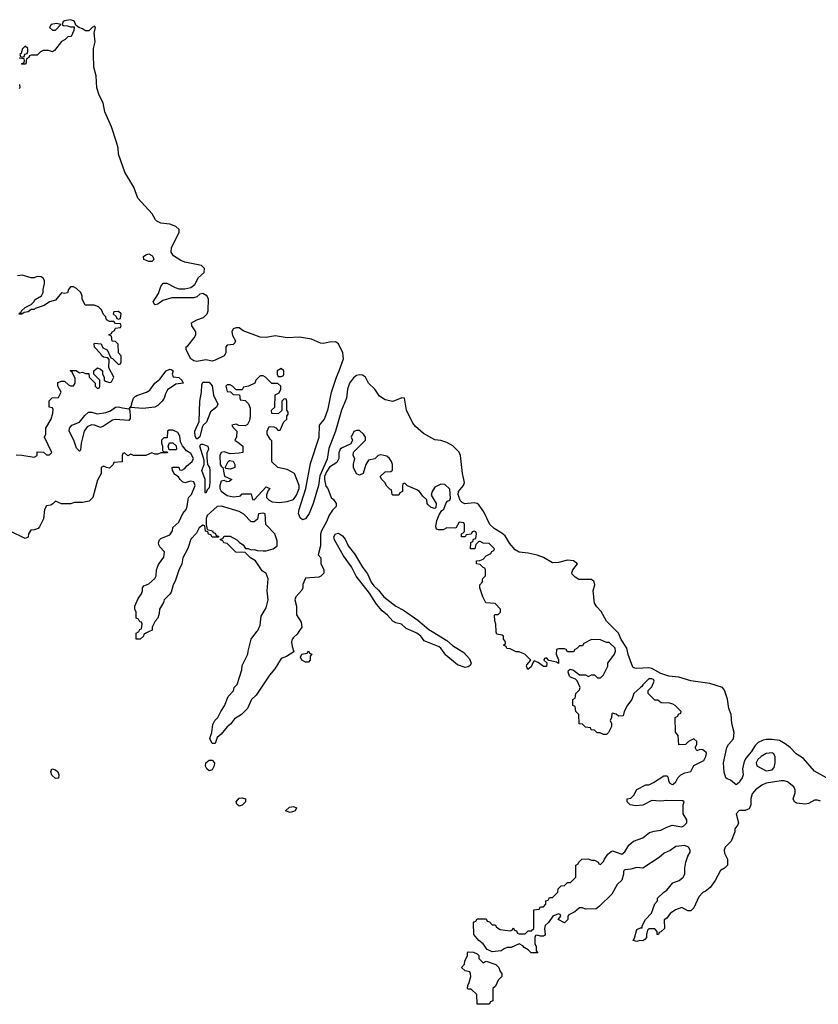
# Model space of a CAD drawing. Header units: inches. Extents: x 2710751 to 2829008, y 857003 to 965602.
# Tile 301 of 320: x 2805213 to 2810516, y 887526 to 894062. Entities that reach past the tile are written whole.
import ezdxf

# ---------------------------------------------------------------- set-up
doc = ezdxf.new("R2010")
doc.units = ezdxf.units.IN
doc.header["$MEASUREMENT"] = 0
for name, color, linetype in [('C8808', 7, 'Continuous'), ('C8809', 7, 'Continuous'), ('C8818', 7, 'Continuous')]:
    doc.layers.add(name, color=color, linetype=linetype)

msp = doc.modelspace()

# ---------------------------------------------------------------- linework, layer by layer
at = {"layer": 'C8808', "color": 2}
for points, elevation in [([(2806072.7, 890000), (2806038, 889982), (2806034, 889970), (2806014, 889950), (2805986, 889950), (2805986, 889990), (2806002, 889998), (2806003, 890000)], 6), ([(2807066.7, 890000), (2807056.3, 889983.7), (2807030, 889962), (2807022.8, 889950), (2807018.8, 889930), (2807022, 889902), (2807034, 889866), (2806985.4, 889834.6), (2806950, 889822), (2806907.3, 889752.7), (2806871, 889710), (2806782.8, 889577.2), (2806751.3, 889550), (2806724.7, 889490), (2806684.7, 889450), (2806638.8, 889421.2), (2806613.4, 889386.6), (2806590, 889368.7), (2806550, 889319), (2806524, 889296), (2806510, 889258), (2806490, 889258), (2806475.3, 889290), (2806489, 889330), (2806496.5, 889383.5), (2806509.4, 889410.6), (2806528.7, 889430), (2806548.7, 889470), (2806573.6, 889506.4), (2806598, 889570), (2806633.6, 889606.4), (2806638, 889630), (2806658, 889650), (2806687.3, 889747.3), (2806690, 889774), (2806728.7, 889850), (2806729, 889870), (2806749, 889950), (2806788.5, 890000)], 6), ([(2807951.6, 890000), (2808050, 889940.7), (2808087.8, 889907.8), (2808161.1, 889861.1), (2808199.3, 889819.3), (2808211, 889790), (2808204, 889776), (2808190, 889765.2), (2808170, 889760.9), (2808120.1, 889780.1), (2808043, 889843), (2808010, 889889.2), (2807998.3, 889898.3), (2807898, 889938), (2807877.2, 889970), (2807850, 889989), (2807825.3, 890000)], 6), ([(2810000, 888813.2), (2809990, 888813.2), (2809971.3, 888790), (2809984.7, 888730), (2809982, 888718), (2809962, 888690), (2809962, 888670), (2809938, 888610), (2809898, 888570), (2809891.3, 888550), (2809892, 888530), (2809912, 888490), (2809912, 888450), (2809892, 888430), (2809866.4, 888413.6), (2809830, 888348), (2809798, 888302), (2809765.4, 888274.6), (2809750, 888268.7), (2809721.4, 888238.6), (2809690, 888166), (2809670, 888146), (2809650, 888146), (2809610, 888168), (2809567.1, 888152.9), (2809531, 888129), (2809510, 888098), (2809492.7, 888087.3), (2809494, 888030), (2809470, 888006), (2809458, 888002), (2809454, 887990), (2809446, 887990), (2809446, 888010), (2809430, 888026), (2809390, 888026), (2809382, 888018), (2809374, 887990), (2809374, 887970), (2809363.6, 887956.4), (2809351.6, 887948.4), (2809330, 887948.7), (2809310, 887942), (2809286, 887950), (2809295.3, 887964.7), (2809310, 888022), (2809334, 888034), (2809346, 888034), (2809346, 888046), (2809368, 888090), (2809408.7, 888130), (2809430, 888194), (2809447.3, 888212.7), (2809448.9, 888231.1), (2809489, 888271), (2809510, 888284.7), (2809550, 888332), (2809592.1, 888347.9), (2809619, 888370), (2809629, 888390), (2809629, 888430), (2809635.3, 888470), (2809648.7, 888510), (2809664.7, 888535.3), (2809665.2, 888550), (2809654, 888570), (2809630, 888581.2), (2809570, 888573.2), (2809533, 888547), (2809491.3, 888530), (2809459.9, 888500.1), (2809351, 888429), (2809310, 888434), (2809270, 888422), (2809230, 888418), (2809222, 888410), (2809222, 888390), (2809212, 888350), (2809179.6, 888320.4), (2809143.6, 888256.4), (2809063.6, 888176.4), (2809039.6, 888160.4), (2808970, 888158), (2808950, 888166), (2808930, 888166), (2808899.8, 888140.2), (2808859.6, 888120.4), (2808852, 888110), (2808851.6, 888088.4), (2808830, 888066), (2808788, 888090), (2808806, 888110), (2808802, 888122), (2808790, 888126), (2808754, 888110), (2808724.7, 888070), (2808702, 888050), (2808698, 888030), (2808702, 887990), (2808696.9, 887983.1), (2808690, 887978), (2808670, 887978), (2808650, 887986), (2808638, 887982), (2808634, 887970), (2808634, 887930), (2808642, 887910), (2808642, 887882), (2808652.7, 887867.3), (2808608.4, 887868.4), (2808588.4, 887888.4), (2808563.1, 887903.1), (2808554.6, 887914.6), (2808530, 887928), (2808476.9, 887903.1), (2808450, 887902), (2808430, 887895.3), (2808410, 887882), (2808350, 887875.3), (2808318, 887890), (2808290, 887928), (2808262, 887950), (2808228.7, 887990), (2808227.3, 888067.3), (2808230, 888074), (2808242, 888078), (2808250, 888094), (2808310, 888094), (2808318, 888078), (2808332.7, 888072.7), (2808350, 888054), (2808370, 888054), (2808378, 888038), (2808403.6, 888023.6), (2808470, 888014), (2808482, 888018), (2808490, 888034), (2808498, 888018), (2808512.7, 888012.7), (2808518, 887998), (2808530, 887994), (2808570, 887994), (2808590, 888014), (2808610, 888014), (2808626, 888030), (2808627.3, 888152.7), (2808662, 888158), (2808670, 888174), (2808690, 888174), (2808706, 888190), (2808707.3, 888212.7), (2808722, 888218), (2808730, 888234), (2808750, 888234), (2808770, 888254), (2808786, 888270), (2808787.3, 888292.7), (2808807.3, 888312.7), (2808830, 888314), (2808850, 888334), (2808870, 888334), (2808906, 888370), (2808906, 888450), (2808922, 888458), (2808926, 888470), (2808946, 888490), (2808988.4, 888491.6), (2809010, 888482), (2809030, 888482), (2809054, 888470), (2809058, 888458), (2809070, 888454), (2809090, 888474), (2809095.3, 888490), (2809118, 888522), (2809140.2, 888539.8), (2809150, 888544.7), (2809210, 888522), (2809230, 888538), (2809258, 888582), (2809288, 888610), (2809350, 888631), (2809394.6, 888665.4), (2809424.7, 888675.3), (2809470, 888681), (2809510, 888702.8), (2809545.6, 888714.4), (2809610, 888704), (2809622, 888710), (2809642, 888730), (2809642, 888750), (2809618, 888790), (2809618, 888850), (2809626, 888870), (2809616.4, 888876.4), (2809510, 888879), (2809470, 888874), (2809410, 888878), (2809351.1, 888848.9), (2809304, 888844), (2809266, 888850), (2809246, 888870), (2809246, 888890), (2809270, 888894), (2809290, 888914), (2809310, 888952), (2809370, 888982), (2809390, 888982), (2809422, 888998), (2809490, 889042), (2809510, 889042), (2809516, 889036), (2809523.6, 889003.6), (2809530, 888994), (2809546, 888986), (2809552.9, 888987.1), (2809570, 889002), (2809582, 889030), (2809602, 889050), (2809630, 889062.8), (2809668.7, 889071.3), (2809690, 889112), (2809754.8, 889145.2), (2809769, 889170), (2809772.7, 889190), (2809770, 889198), (2809750, 889215.3), (2809730, 889218), (2809708.9, 889208.9), (2809698, 889230), (2809708, 889250), (2809708, 889270), (2809690, 889288), (2809654, 889270), (2809634, 889250), (2809588.7, 889248.7), (2809586, 889310), (2809567.3, 889332.7), (2809566, 889430), (2809582, 889438), (2809587.3, 889452.7), (2809602, 889458), (2809606, 889470), (2809566, 889510), (2809550, 889518), (2809530, 889526), (2809472.7, 889527.3), (2809450, 889546), (2809430, 889546), (2809386, 889590), (2809386, 889610), (2809410, 889634), (2809426, 889670), (2809422, 889682), (2809410, 889686), (2809390, 889686), (2809350, 889646), (2809344.7, 889635.3), (2809334, 889630), (2809291.6, 889588.4), (2809278, 889550), (2809248.3, 889511.7), (2809226, 889470), (2809219.6, 889440.4), (2809190, 889438), (2809172.9, 889452.9), (2809150, 889458), (2809144.7, 889455.3), (2809142, 889430), (2809134, 889410), (2809142, 889390), (2809142, 889370), (2809122, 889330), (2809110, 889318), (2809090, 889318), (2809067.3, 889327.3), (2809048.4, 889328.4), (2809030, 889346), (2809007.3, 889347.3), (2809002, 889362), (2808970, 889366), (2808950, 889386), (2808927.3, 889387.3), (2808926, 889450), (2808906, 889470), (2808902, 889502), (2808886, 889510), (2808886, 889550), (2808902, 889558), (2808906, 889590), (2808930, 889614), (2808934, 889630), (2808914, 889674), (2808904, 889684), (2808870, 889698), (2808864.7, 889704.7), (2808855.3, 889730), (2808858, 889742), (2808868.7, 889751.3), (2808890, 889744.7), (2808930, 889712), (2808970, 889712), (2808990, 889702), (2809010, 889714), (2809030, 889714), (2809050, 889694), (2809070, 889694), (2809090, 889714), (2809110, 889754), (2809118, 889770), (2809118, 889790), (2809162, 889850), (2809168, 889870), (2809166, 889890), (2809127.3, 889927.3), (2809110, 889928), (2809070, 889946), (2809010, 889948), (2808958, 889922), (2808950, 889906), (2808930, 889906), (2808910, 889886), (2808898, 889882), (2808890, 889866), (2808850, 889866), (2808842, 889882), (2808830, 889886), (2808790, 889886), (2808778, 889882), (2808774, 889850), (2808791.6, 889811.6), (2808791.6, 889788.4), (2808776.4, 889796.4), (2808727.3, 889807.3), (2808710, 889826), (2808698, 889822), (2808694, 889810), (2808712.7, 889792.7), (2808710, 889768), (2808690, 889768.7), (2808655.3, 889795.3), (2808630, 889806), (2808622, 889798), (2808610, 889766), (2808588, 889748), (2808578, 889770), (2808580.4, 889779.6), (2808606, 889810), (2808566, 889850), (2808550, 889858), (2808530, 889866), (2808510, 889866), (2808470, 889886), (2808447.3, 889887.3), (2808442, 889902), (2808426, 889910), (2808438, 889922), (2808436.4, 889936.4), (2808426, 889950), (2808426, 889970), (2808416.4, 889976.4), (2808382, 889982), (2808376.4, 889996.4), (2808376.3, 890000)], 6), ([(2810000, 889014.1), (2809990, 888999), (2809970, 888982), (2809933.2, 889013.2), (2809910, 889022), (2809902, 889030), (2809890, 889066), (2809886, 889130), (2809909.2, 889230), (2809919, 889250), (2809951.6, 889288.4), (2809957, 889330), (2809940.9, 889390), (2809938, 889450), (2809922, 889490), (2809912.1, 889552.1), (2809892, 889612), (2809879, 889630), (2809794.6, 889654.6), (2809670, 889674), (2809590, 889698), (2809523.9, 889703.9), (2809470, 889722.3), (2809410, 889754.6), (2809390, 889759), (2809310, 889755.1), (2809296.9, 889756.9), (2809284.9, 889764.9), (2809252.6, 889847.4), (2809243.5, 889890), (2809206.8, 889946.8), (2809187.9, 889990), (2809177.9, 890000)], 2)]:
    msp.add_lwpolyline(points, dxfattribs=dict(at, elevation=elevation))
at = {"layer": 'C8808', "color": 2, "elevation": 6}
for points in [[(2807110, 889798), (2807086, 889810), (2807078, 889830), (2807086, 889850), (2807122, 889858), (2807130, 889872), (2807138, 889858), (2807152, 889850), (2807142, 889838), (2807142, 889810), (2807130, 889798)], [(2806470, 889075.3), (2806455.3, 889090), (2806446.8, 889106.8), (2806449.2, 889130), (2806470, 889146.8), (2806490, 889146.8), (2806506.8, 889130), (2806504, 889110), (2806490, 889082)], [(2805450, 889024), (2805426.3, 889046.3), (2805419, 889070), (2805426, 889090), (2805450, 889082.8), (2805466, 889070), (2805474, 889050), (2805470, 889028)], [(2806670, 888842), (2806654.6, 888854.6), (2806649.3, 888870.7), (2806670, 888894.8), (2806690, 888897.3), (2806711.3, 888890), (2806712, 888870), (2806690, 888848.7)], [(2807010, 888799), (2806978, 888810), (2807004.5, 888835.5), (2807030, 888838.8), (2807051.3, 888830), (2807042, 888810), (2807030, 888805.2)], [(2808290, 887802), (2808310, 887811.3), (2808374, 887790), (2808394, 887770), (2808403.6, 887743.6), (2808414, 887730), (2808414, 887710), (2808390, 887686), (2808372.7, 887647.3), (2808354, 887630), (2808354, 887550), (2808338, 887542), (2808330, 887526), (2808250, 887526), (2808248, 887590), (2808210, 887626), (2808190, 887626), (2808186, 887630), (2808188, 887650), (2808198, 887670), (2808208, 887710), (2808207.3, 887727.3), (2808202, 887742), (2808170, 887748), (2808146, 887770), (2808167.3, 887792.7), (2808168.4, 887811.6), (2808186, 887850), (2808186, 887870), (2808190, 887874), (2808227.3, 887872.7), (2808250, 887862), (2808262, 887850), (2808262, 887830)]]:
    msp.add_lwpolyline(points, close=True, dxfattribs=at)
at = {"layer": 'C8809', "color": 2}
for points, elevation in [([(2809177.9, 890000), (2809108.8, 890068.8), (2809073.3, 890133.3), (2809044.6, 890164.6), (2809029.1, 890189.1), (2809020.4, 890270), (2809031.1, 890310), (2809027, 890330), (2809010, 890347), (2808926, 890346), (2808901.2, 890361.2), (2808881.5, 890381.5), (2808879.3, 890390), (2808885.1, 890410), (2808916, 890450), (2808889.7, 890469.7), (2808850, 890474.8), (2808790, 890459.2), (2808750, 890457.6), (2808690, 890491.1), (2808650, 890506.6), (2808590, 890521), (2808530, 890527.6), (2808502.3, 890542.3), (2808466.1, 890586.1), (2808436.4, 890636.4), (2808414.5, 890654.5), (2808364.2, 890684.2), (2808335.6, 890710), (2808295.1, 890795.1), (2808260.8, 890840.8), (2808250, 890849.8), (2808230, 890854.6), (2808169.1, 890849.1), (2808150, 890856.4), (2808137.8, 890870), (2808123.4, 890910), (2808125.8, 890930), (2808160.3, 890970), (2808167.1, 890990), (2808152.5, 891050), (2808140.4, 891170), (2808130.6, 891190.6), (2808112.2, 891212.2), (2808090, 891232.6), (2808050, 891255.8), (2808010, 891268.2), (2807970, 891272.1), (2807894.7, 891314.7), (2807840.6, 891360.6), (2807822.7, 891382.7), (2807781.6, 891470), (2807769.1, 891549.1), (2807750, 891551.6), (2807690, 891527.6), (2807639.6, 891539.6), (2807602.7, 891562.7), (2807570, 891609.4), (2807528.2, 891648.2), (2807509.3, 891690), (2807490, 891701.6), (2807470, 891705.4), (2807450, 891701), (2807430, 891684), (2807403.9, 891650), (2807390.2, 891610), (2807384, 891550), (2807350.2, 891470), (2807309.1, 891330), (2807265, 891215), (2807254.6, 891145.4), (2807206.4, 891033.6), (2807196.8, 890970), (2807160.7, 890850), (2807135.5, 890784.5), (2807111.3, 890748.7), (2807090, 890742.9), (2807075.2, 890755.2), (2807064.9, 890784.9), (2807067.9, 890810), (2807112.4, 890950), (2807143.5, 891116.5), (2807201.4, 891290), (2807204.2, 891370), (2807237.6, 891410), (2807261.5, 891478.5), (2807283.5, 891590), (2807315.5, 891690), (2807335, 891730), (2807363.5, 891810), (2807358.7, 891850), (2807329.7, 891909.7), (2807310, 891923), (2807270, 891921), (2807230, 891912.1), (2807210, 891915.3), (2807150, 891940.3), (2807070, 891954.4), (2806990, 891950.8), (2806910, 891962.4), (2806850, 891952.8), (2806810, 891954.2), (2806697.2, 891997.2), (2806670, 892016.2), (2806650, 892016.2), (2806630.6, 892009.4), (2806620.7, 891990), (2806625.5, 891965.5), (2806646, 891930), (2806642, 891918), (2806630, 891906), (2806590, 891902), (2806582.8, 891890), (2806582, 891850), (2806570, 891829.6), (2806510, 891800.9), (2806490, 891796), (2806450, 891805.2), (2806390, 891793.2), (2806370, 891797.2), (2806349.2, 891810), (2806318, 891870), (2806318, 891890), (2806330, 891898), (2806372.3, 891950), (2806382, 891970), (2806382.9, 891990), (2806356, 892030), (2806353.2, 892050), (2806389, 892070), (2806433.9, 892086.1), (2806457, 892110), (2806463.6, 892130), (2806465.6, 892210), (2806454.5, 892230), (2806430, 892243.6), (2806410, 892239.5), (2806390, 892222.9), (2806370, 892215.1), (2806223.9, 892216.1), (2806162.8, 892197.2), (2806130, 892174), (2806110, 892169), (2806099, 892190), (2806135.1, 892244.9), (2806150, 892291.3), (2806166.3, 892313.7), (2806190, 892313.4), (2806244.8, 892284.8), (2806270, 892276.4), (2806310, 892274.4), (2806350, 892284.4), (2806375.8, 892304.2), (2806399.3, 892350), (2806437.1, 892382.9), (2806439.6, 892410), (2806419.3, 892430), (2806310, 892452.3), (2806282.7, 892462.7), (2806233.4, 892493.4), (2806218.9, 892518.9), (2806220.5, 892550), (2806272.6, 892650), (2806271.1, 892670), (2806249.2, 892690), (2806210, 892704), (2806150, 892712.4), (2806124.1, 892724.1), (2806114, 892734), (2806092.6, 892772.6), (2805998.2, 892878.1), (2805970.9, 892950), (2805912.1, 893050), (2805868.8, 893168.8), (2805865.8, 893210), (2805856.8, 893250), (2805822.2, 893350), (2805778, 893450), (2805767.1, 893510), (2805741.8, 893561.8), (2805726, 893610), (2805720.4, 893690), (2805706.4, 893746.4), (2805702.7, 893830), (2805703.5, 893870), (2805714, 893914), (2805708, 893972), (2805715.3, 894010), (2805710, 894018), (2805694, 894010), (2805671.3, 893988.7), (2805650, 893989), (2805630, 894002), (2805606, 894010), (2805586, 894026), (2805578, 894050), (2805570, 894055.3), (2805550, 894062), (2805510, 894054), (2805502, 894050), (2805494, 894030), (2805503.6, 894023.6), (2805530, 894022), (2805550, 894014), (2805574, 894014), (2805572, 893990), (2805554, 893950), (2805532.7, 893947.3), (2805514, 893930), (2805490, 893918), (2805443.6, 893856.4), (2805430, 893848), (2805403.6, 893856.4), (2805370, 893858), (2805351.6, 893848.4), (2805330, 893826), (2805290, 893826), (2805278, 893822), (2805274, 893810), (2805258, 893802), (2805254, 893770), (2805250, 893766), (2805230, 893766), (2805226, 893770), (2805242, 893778), (2805246, 893790), (2805242, 893802), (2805210, 893806)], 2), ([(2805211.6, 893631.6), (2805214, 893610), (2805210, 893606)], 2), ([(2805210, 892114), (2805222, 892118), (2805226, 892130), (2805248.9, 892151.1), (2805290, 892172), (2805308, 892190), (2805315.3, 892204.7), (2805358, 892230), (2805368, 892250), (2805368, 892270), (2805378, 892310), (2805378, 892330), (2805370, 892346), (2805354.6, 892354.6), (2805330, 892358), (2805310, 892348), (2805290, 892348), (2805230, 892366), (2805198, 892362)], 6), ([(2805190, 891174), (2805228, 891172), (2805310, 891158), (2805328, 891170), (2805330, 891194), (2805371.6, 891191.6), (2805390, 891174), (2805410, 891174), (2805426, 891190), (2805378, 891290), (2805386, 891310), (2805386, 891350), (2805422, 891410), (2805434, 891450), (2805435.3, 891475.3), (2805430, 891486), (2805408, 891490), (2805408.7, 891531.3), (2805428, 891552), (2805470, 891554), (2805488, 891590), (2805466, 891630), (2805467.3, 891652.7), (2805490, 891662), (2805510, 891662), (2805538, 891638), (2805550, 891632), (2805570, 891632), (2805582, 891650), (2805580.4, 891680.4), (2805562, 891722), (2805548, 891730), (2805550, 891734), (2805587.3, 891732.7), (2805610, 891718), (2805630, 891722), (2805650, 891714), (2805672.7, 891712.7), (2805674, 891690), (2805714, 891650), (2805714, 891630), (2805730, 891614), (2805742, 891618), (2805746, 891630), (2805746, 891670), (2805706, 891710), (2805706, 891730), (2805730, 891752), (2805750, 891742), (2805762, 891730), (2805762, 891710), (2805774, 891690), (2805774, 891670), (2805782, 891662), (2805810, 891654), (2805822, 891658), (2805838, 891690), (2805806, 891750), (2805807.3, 891807.3), (2805798, 891818), (2805770, 891822), (2805758, 891830), (2805750, 891846), (2805709, 891889), (2805708, 891910), (2805710, 891914), (2805754, 891910), (2805764.7, 891884.7), (2805794, 891870), (2805818, 891818), (2805830, 891814), (2805870, 891774), (2805882, 891778), (2805886, 891790), (2805886, 891830), (2805868, 891850), (2805867.3, 891907.3), (2805850, 891926), (2805827.3, 891927.3), (2805822, 891962), (2805806, 891970), (2805822, 891978), (2805826, 891990), (2805842, 891998), (2805850, 892014), (2805882, 892018), (2805886, 892030), (2805882, 892042), (2805850, 892046), (2805838, 892058), (2805810, 892058), (2805788.9, 892068.9), (2805786, 892090), (2805770, 892106), (2805755.3, 892135.3), (2805735.3, 892155.3), (2805707.3, 892167.3), (2805648, 892168), (2805628.4, 892208.4), (2805627.3, 892227.3), (2805618, 892250), (2805590, 892278), (2805570, 892288), (2805550, 892288), (2805538, 892270), (2805531.1, 892248.9), (2805510, 892244), (2805490, 892249), (2805450, 892201.2), (2805412, 892190), (2805374.8, 892165.2), (2805316, 892144), (2805310, 892138), (2805290, 892138), (2805270, 892122), (2805242, 892118), (2805227.3, 892107.3), (2805207.3, 892107.3)], 6), ([(2806003, 890000), (2806010, 890014), (2806022, 890018), (2806026, 890050), (2806022, 890062), (2806010, 890066), (2806002, 890082), (2805986, 890090), (2805986, 890130), (2805978, 890150), (2805978, 890170), (2806000.2, 890219.8), (2806022, 890250), (2806028.7, 890270), (2806028.4, 890291.6), (2806036.4, 890303.6), (2806070, 890318), (2806110, 890352), (2806119, 890370), (2806122, 890410), (2806133.6, 890446.4), (2806170, 890494), (2806174, 890530), (2806143.1, 890563.1), (2806136.4, 890576.4), (2806135.3, 890590), (2806142, 890610), (2806150, 890618), (2806210, 890642), (2806228.7, 890670), (2806229.1, 890690.9), (2806270, 890726), (2806295.9, 890784.1), (2806318, 890810), (2806326, 890830), (2806334, 890890), (2806353.2, 890910), (2806379, 890970), (2806370, 890995.3), (2806350, 890999), (2806310, 890988), (2806294.6, 890994.6), (2806278, 891010), (2806268.4, 891028.4), (2806243.1, 891043.1), (2806228, 891070), (2806226, 891090), (2806230, 891092), (2806270, 891092), (2806274, 891074), (2806290, 891072), (2806310, 891082), (2806321.2, 891098.8), (2806358, 891130), (2806368, 891150), (2806350, 891182), (2806320.2, 891200.2), (2806293.2, 891233.2), (2806280.4, 891260.4), (2806276.4, 891296.4), (2806262, 891322), (2806230, 891338), (2806203.6, 891336.4), (2806194, 891330), (2806192.7, 891287.3), (2806170, 891286), (2806154, 891270), (2806154, 891250), (2806162, 891230), (2806162, 891202), (2806170, 891194), (2806194, 891194), (2806190, 891186), (2806150, 891186), (2806130, 891178), (2806110, 891178), (2806090, 891186), (2806050, 891168), (2805968, 891168), (2805950, 891178), (2805930, 891166), (2805910, 891186), (2805898, 891182), (2805894, 891170), (2805892.7, 891127.3), (2805838, 891122), (2805834, 891110), (2805810, 891086), (2805788.4, 891088.4), (2805770, 891098), (2805754, 891090), (2805754, 891050), (2805730, 891006), (2805698, 890890), (2805674.8, 890865.2), (2805630, 890858), (2805576.4, 890856.4), (2805550, 890848), (2805490, 890848), (2805450, 890866), (2805432.7, 890847.3), (2805419.6, 890840.4), (2805390, 890835.3), (2805378, 890810), (2805371.6, 890748.4), (2805345.4, 890694.6), (2805336, 890684), (2805310, 890675.3), (2805286, 890674), (2805272, 890650), (2805270, 890626), (2805250, 890618), (2805150, 890666)], 6), ([(2808376.3, 890000), (2808375.3, 890050), (2808368.4, 890071.6), (2808366, 890110), (2808370, 890114), (2808390, 890114), (2808406, 890130), (2808406, 890150), (2808370, 890186), (2808308, 890190), (2808288, 890230), (2808268, 890290), (2808268.4, 890311.6), (2808286, 890330), (2808286, 890350), (2808306, 890370), (2808306, 890410), (2808302, 890422), (2808290, 890426), (2808270, 890446), (2808246, 890450), (2808246, 890470), (2808267.3, 890472.7), (2808290, 890482), (2808310, 890502), (2808342, 890518), (2808347.3, 890532.7), (2808362, 890538), (2808366, 890550), (2808330, 890586), (2808290, 890588), (2808270, 890598), (2808262, 890598), (2808242, 890578), (2808234, 890550), (2808206, 890550), (2808208.4, 890591.6), (2808222, 890598), (2808227.3, 890612.7), (2808242, 890618), (2808246, 890650), (2808242, 890662), (2808230, 890666), (2808218, 890662), (2808210, 890646), (2808178, 890642), (2808171.6, 890628.4), (2808146, 890630), (2808146, 890650), (2808162, 890658), (2808166, 890670), (2808166, 890710), (2808162, 890722), (2808130, 890726), (2808110, 890686), (2808050, 890688), (2808025.4, 890674.6), (2807994.6, 890674.6), (2807980.2, 890680.2), (2807975.3, 890695.3), (2807982.7, 890737.3), (2808000.4, 890779.6), (2808015.3, 890804.7), (2808030, 890812), (2808045.2, 890854.8), (2808054.6, 890865.4), (2808068.4, 890871.6), (2808073.6, 890886.4), (2808070, 890946), (2808036.4, 890976.4), (2808010, 890978), (2807970, 890958), (2807951.3, 890930), (2807944.7, 890904.7), (2807978, 890850), (2807976.9, 890823.1), (2807970, 890818), (2807944.7, 890824.7), (2807923.1, 890843.1), (2807918, 890850), (2807915.3, 890875.3), (2807890, 890898), (2807868, 890930), (2807850, 890942), (2807787.3, 890967.3), (2807770, 890986), (2807758, 890982), (2807754, 890970), (2807754, 890930), (2807738, 890922), (2807730, 890906), (2807690, 890906), (2807686, 890910), (2807682, 890942), (2807670, 890946), (2807650, 890966), (2807638, 890990), (2807618, 891010), (2807606, 891030), (2807640.4, 891059.6), (2807676.4, 891063.6), (2807687.3, 891072.7), (2807688, 891110), (2807682, 891130), (2807668.7, 891150), (2807650, 891164), (2807610, 891172.7), (2807594, 891170), (2807570, 891148), (2807530, 891138), (2807511.3, 891110), (2807494, 891050), (2807470, 891038), (2807450, 891048), (2807429.1, 891089.1), (2807429.1, 891110.9), (2807438, 891150), (2807428, 891170), (2807428.4, 891191.6), (2807508.4, 891271.6), (2807508.7, 891290), (2807495.3, 891310), (2807470, 891334), (2807450, 891335.3), (2807431.6, 891328.4), (2807414, 891290), (2807422, 891270), (2807412.7, 891247.3), (2807350, 891218), (2807342, 891210), (2807332.7, 891187.3), (2807331.1, 891148.9), (2807318, 891122), (2807270, 891091.6), (2807250, 891061.6), (2807237.3, 891030), (2807236.5, 891010), (2807246.2, 890966.2), (2807258, 890950), (2807282, 890890), (2807296.9, 890876.9), (2807314, 890850), (2807314, 890830), (2807290, 890806), (2807267.1, 890772.9), (2807250.7, 890729.3), (2807216, 890670), (2807210, 890646), (2807211, 890570), (2807194, 890510), (2807212, 890490), (2807212.7, 890452.7), (2807232, 890410), (2807231.6, 890388.4), (2807212.7, 890367.3), (2807199.6, 890360.4), (2807110, 890355.3), (2807092.7, 890312.7), (2807092, 890290), (2807085.4, 890274.6), (2807046, 890230), (2807041, 890210), (2807051.6, 890168.4), (2807051.6, 890111.6), (2807082, 890062), (2807086, 890030), (2807066.7, 890000)], 6), ([(2806788.5, 890000), (2806793.6, 890006.4), (2806810, 890042), (2806816.5, 890103.5), (2806850, 890158), (2806862, 890210), (2806857.2, 890270), (2806862, 890350), (2806850, 890386), (2806823.1, 890403.1), (2806778, 890470), (2806746, 890490), (2806710, 890526), (2806648, 890528), (2806590, 890586), (2806568.4, 890588.4), (2806562, 890602), (2806546, 890610), (2806546, 890614), (2806562, 890618), (2806570, 890634), (2806610, 890634), (2806654, 890610), (2806671.6, 890591.6), (2806696.9, 890576.9), (2806712.7, 890552.7), (2806730, 890552), (2806750, 890542), (2806770, 890544.7), (2806790, 890538), (2806830, 890536), (2806850, 890536), (2806895.3, 890550), (2806922, 890570), (2806923.1, 890603.1), (2806908, 890650), (2806848, 890710), (2806842, 890782), (2806830, 890786), (2806798, 890782), (2806792.7, 890747.3), (2806770, 890728), (2806750, 890728), (2806700.4, 890780.4), (2806670, 890798), (2806552.9, 890832.9), (2806524.7, 890830), (2806458, 890770), (2806451.3, 890750), (2806451.6, 890711.6), (2806458, 890678), (2806494, 890670), (2806498, 890658), (2806510, 890654), (2806518, 890638), (2806532.7, 890632.7), (2806534, 890626), (2806490, 890626), (2806482, 890642), (2806467.3, 890647.3), (2806462, 890662), (2806447.3, 890667.3), (2806442, 890702), (2806430, 890706), (2806404.7, 890690), (2806386.4, 890653.6), (2806350, 890614), (2806328.4, 890551.6), (2806296.3, 890490), (2806290.7, 890449.3), (2806270, 890408), (2806245.5, 890334.5), (2806231.3, 890310), (2806218, 890262), (2806210.8, 890249.2), (2806171.3, 890210), (2806166.8, 890193.2), (2806141, 890150), (2806139.8, 890120.2), (2806131.3, 890090), (2806112, 890070), (2806092, 890030), (2806092, 890010), (2806072.7, 890000)], 6), ([(2807825.3, 890000), (2807780.1, 890020.1), (2807748, 890050), (2807710, 890059), (2807690, 890068.7), (2807656, 890110), (2807618.7, 890138.7), (2807582, 890182), (2807535.8, 890255.8), (2807448.1, 890368.1), (2807416.2, 890430), (2807363.1, 890503.1), (2807303.7, 890610), (2807299.3, 890630), (2807309, 890650), (2807330, 890654), (2807356.5, 890636.5), (2807373.4, 890613.4), (2807394.9, 890570), (2807436.2, 890516.2), (2807488.9, 890428.9), (2807523.4, 890383.4), (2807547.3, 890327.3), (2807563.6, 890303.6), (2807595.1, 890275.1), (2807630, 890230.8), (2807711, 890170), (2807762, 890142), (2807856.7, 890076.7), (2807930, 890013), (2807951.6, 890000)], 6)]:
    msp.add_lwpolyline(points, dxfattribs=dict(at, elevation=elevation))
for points, elevation in [([(2805457.2, 894037.2), (2805422, 894030), (2805412, 894010), (2805430, 893992), (2805450, 893992), (2805486, 894030)], 2), ([(2805250, 893886), (2805230, 893866), (2805222, 893838), (2805214, 893830), (2805218, 893818), (2805230, 893814), (2805242, 893818), (2805247.3, 893832.7), (2805262, 893838), (2805266, 893850), (2805266, 893870)], 2), ([(2806070, 892456), (2806038, 892470), (2806035.3, 892490), (2806050, 892501), (2806070, 892506.8), (2806090, 892497.3), (2806097.3, 892490), (2806104, 892470), (2806090, 892456)], 2), ([(2805870, 892126), (2805838, 892122), (2805834, 892110), (2805852.7, 892092.7), (2805858, 892078), (2805870, 892074), (2805882, 892078), (2805886, 892110)], 6), ([(2806030, 891482), (2805951.3, 891488.7), (2805942, 891482), (2805957.2, 891502.8), (2805956, 891510), (2805969.7, 891550), (2805979.7, 891560.3), (2805990, 891568.2), (2806055.3, 891590), (2806076.6, 891603.4), (2806109.3, 891650), (2806143.3, 891676.7), (2806186.6, 891730), (2806210, 891742.8), (2806219.1, 891739.1), (2806231.3, 891730), (2806226, 891710), (2806231.6, 891691.6), (2806270, 891686), (2806290.6, 891670), (2806298, 891650), (2806250, 891642), (2806194.7, 891605.3), (2806180.6, 891579.4), (2806172, 891550), (2806158.4, 891530), (2806130, 891502), (2806110, 891489.5)], 2), ([(2806950, 891746), (2806922, 891730), (2806922, 891710), (2806930, 891694), (2806950, 891694), (2806962, 891698), (2806966, 891710), (2806966, 891730)], 6), ([(2806390, 891278), (2806377.2, 891297.2), (2806376.2, 891330), (2806404.2, 891395.8), (2806408.2, 891530), (2806419.6, 891590), (2806422.9, 891637.1), (2806430, 891654.8), (2806470, 891654.8), (2806490, 891632), (2806499.5, 891570), (2806527.7, 891510), (2806518.8, 891490), (2806480.5, 891459.5), (2806454, 891390), (2806430.4, 891369.7), (2806423.8, 891356.2), (2806410, 891294)], 2), ([(2806830, 891698), (2806810, 891698), (2806782, 891670), (2806774, 891650), (2806731.6, 891628.4), (2806698, 891622), (2806690, 891606), (2806650, 891606), (2806626, 891630), (2806610, 891638), (2806590, 891638), (2806582, 891630), (2806590, 891594), (2806612.7, 891592.7), (2806630, 891574), (2806672.7, 891572.7), (2806678, 891538), (2806710, 891534), (2806732.7, 891512.7), (2806743.6, 891483.6), (2806742.8, 891430), (2806738.8, 891401.2), (2806725.4, 891374.6), (2806710, 891366), (2806668, 891368), (2806650, 891378), (2806622, 891370), (2806630, 891354), (2806654, 891330), (2806652, 891290), (2806642, 891270), (2806671.3, 891251.3), (2806694, 891230), (2806694, 891190), (2806670, 891184), (2806610, 891181.2), (2806570, 891194), (2806550, 891188), (2806542.8, 891170), (2806544.9, 891110), (2806550, 891098), (2806562, 891090), (2806572.7, 891032.7), (2806622, 891010), (2806603.6, 890996.4), (2806590, 890995.3), (2806570, 891002), (2806550, 890998), (2806542, 890970), (2806542, 890950), (2806550, 890931.3), (2806590, 890902.8), (2806630, 890894.8), (2806670, 890898), (2806679, 890901), (2806690, 890914), (2806750, 890914), (2806758, 890878), (2806770, 890874), (2806850, 890962), (2806874, 890950), (2806863.6, 890936.4), (2806852.7, 890907.3), (2806852, 890890), (2806870, 890872), (2806890, 890862), (2806936.9, 890856.9), (2806990, 890862.8), (2807030, 890878), (2807050, 890904.7), (2807068.7, 890950), (2807068, 890970), (2807038, 891050), (2806990, 891075.3), (2806926, 891090), (2806887.3, 891127.3), (2806887.3, 891267.3), (2806876.4, 891276.4), (2806855.3, 891310), (2806855.3, 891330), (2806870, 891362), (2806899.6, 891359.6), (2806912.7, 891352.7), (2806930, 891334), (2806942, 891338), (2806967.3, 891392.7), (2806986, 891410), (2806986, 891430), (2806996.4, 891443.6), (2806996.4, 891456.4), (2806986, 891470), (2806986, 891530), (2806982, 891542), (2806970, 891546), (2806954, 891530), (2806952.7, 891467.3), (2806930, 891446), (2806888, 891448), (2806886, 891470), (2806906, 891490), (2806908.4, 891571.6), (2806935.3, 891584.7), (2806948, 891610), (2806946, 891630), (2806927.3, 891647.3), (2806888, 891648), (2806846, 891690)], 6), ([(2805938, 891402), (2805850, 891407.3), (2805830, 891403.6), (2805770, 891363.6), (2805750, 891355.6), (2805710, 891369.6), (2805690, 891371.8), (2805661.5, 891358.5), (2805640.5, 891330), (2805620.7, 891250), (2805616, 891204), (2805610, 891198), (2805590, 891218), (2805573.2, 891270), (2805540.9, 891330), (2805542.7, 891350), (2805559, 891370), (2805610, 891390.6), (2805644.9, 891435.1), (2805670, 891456.3), (2805690, 891457.1), (2805730, 891446.7), (2805785.7, 891454.3), (2805814.9, 891465.1), (2805850, 891490.4), (2805870, 891492.4), (2805895.5, 891484.5), (2805939.8, 891479.8), (2805945.4, 891465.4), (2805946.8, 891430), (2805946, 891414)], 2), ([(2806206, 891206), (2806198, 891230), (2806207.3, 891252.7), (2806230, 891254), (2806252.7, 891232.7), (2806254, 891210), (2806250, 891206)], 6), ([(2806450, 890918), (2806445.2, 890925.2), (2806443.6, 891010), (2806422.9, 891070), (2806437.2, 891110), (2806437.2, 891137.2), (2806409.3, 891230.7), (2806416.4, 891243.6), (2806430, 891244), (2806462.8, 891230), (2806467.7, 891210), (2806456.4, 891183.6), (2806454.6, 891154.6), (2806460.7, 891110), (2806472.7, 891090), (2806476.4, 891070), (2806475.8, 890990), (2806470, 890955.3), (2806458.8, 890941.2)], 2), ([(2806610, 891079), (2806583.1, 891083.1), (2806578, 891090), (2806598, 891130), (2806605.2, 891134.8), (2806630.8, 891130.8), (2806642, 891110), (2806642, 891090), (2806630, 891084)], 6)]:
    msp.add_lwpolyline(points, close=True, dxfattribs=dict(at, elevation=elevation))
at = {"layer": 'C8818', "color": 2}
for points, elevation in [([(2810569, 889030), (2810490, 889074), (2810418, 889158), (2810369.7, 889189.7), (2810329.2, 889230), (2810295.6, 889255.6), (2810256.9, 889276.9), (2810210, 889284.2), (2810170, 889283.6), (2810150, 889279.6), (2810116.9, 889263.1), (2810096.9, 889243.1), (2810070, 889200.9), (2810037.2, 889162.8), (2810023.1, 889136.9), (2810013, 889090), (2810016.3, 889050), (2810010.6, 889030), (2810000, 889014.1)], 2), ([(2810530, 888874), (2810510, 888881.2), (2810490, 888881.2), (2810450, 888859), (2810430, 888854), (2810370, 888862), (2810358, 888870), (2810349.2, 888889.2), (2810361.2, 888930), (2810361.2, 888950), (2810353.2, 888970), (2810310, 889002), (2810290, 889009), (2810270, 889009), (2810170, 888994), (2810139.8, 888980.2), (2810098, 888950), (2810076.9, 888923.1), (2810067.5, 888892.5), (2810066.8, 888850), (2810056.3, 888823.7), (2810030, 888813.2), (2810000, 888813.2)], 6)]:
    msp.add_lwpolyline(points, dxfattribs=dict(at, elevation=elevation))
at = {"layer": 'C8818', "color": 2, "elevation": 6}
msp.add_lwpolyline([(2810210, 889196), (2810170, 889192), (2810136, 889170), (2810114.8, 889150), (2810104, 889130), (2810106.8, 889110), (2810170, 889076), (2810210, 889082), (2810222, 889098), (2810229.2, 889130), (2810229.2, 889170), (2810219, 889190)], close=True, dxfattribs=at)

doc.saveas('drawing.dxf')
